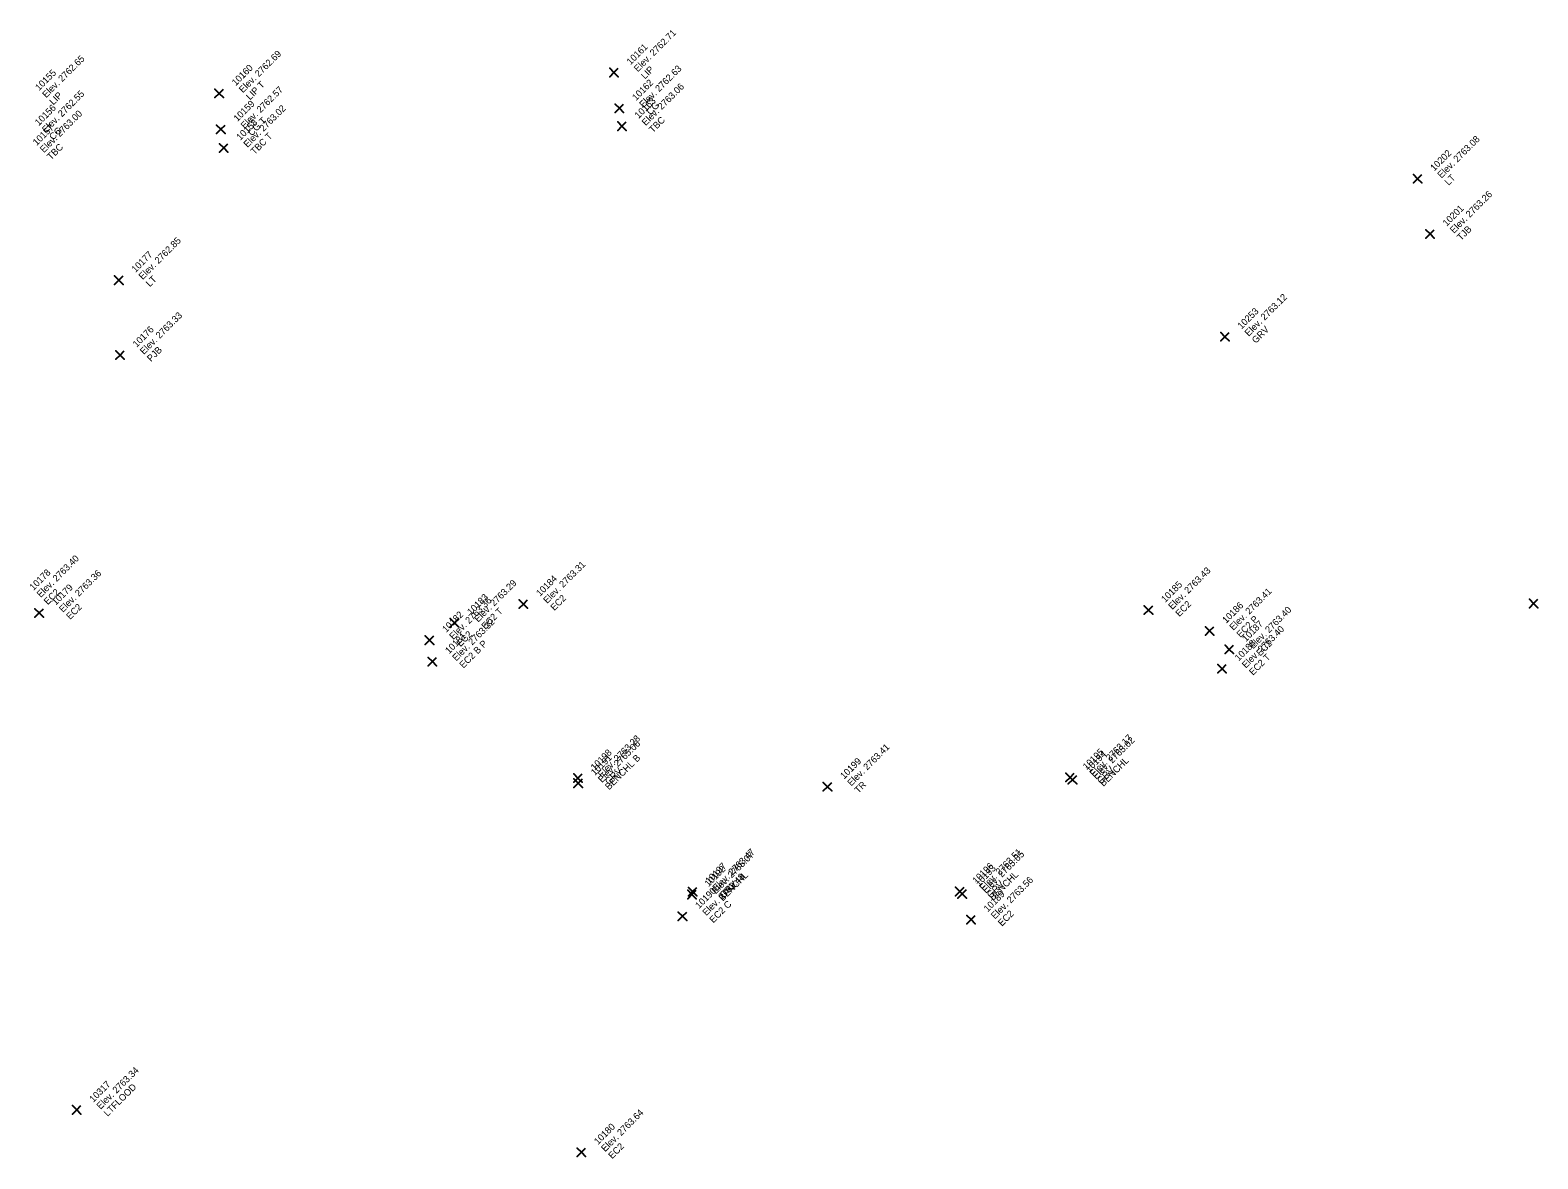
# Model space of a CAD drawing. Extents: x 2493999 to 2503109, y 700767 to 706646.
# Drawn here: x 2502380.8 to 2502434.5, y 701273 to 701313.3 of the extents above; entities that cross this region are included whole.
import ezdxf

# ---------------------------------------------------------------- set-up
doc = ezdxf.new("R2010")
doc.units = 0
doc.layers.add('ALG_CL_BLUE_Horiz', color=7, linetype='Continuous')
doc.layers.add('DES_SURFACE_Existing-Ground', color=7, linetype='Continuous')

msp = doc.modelspace()

# ---------------------------------------------------------------- linework, layer by layer
at = {"layer": 'ALG_CL_BLUE_Horiz'}
for points in [[(2502401.578, 701311.751), (2502401.428, 701311.901), (2502401.578, 701311.751), (2502401.428, 701311.601), (2502401.578, 701311.751), (2502401.728, 701311.601), (2502401.578, 701311.751), (2502401.728, 701311.901)], [(2502387.506, 701311.007), (2502387.356, 701311.157), (2502387.506, 701311.007), (2502387.356, 701310.857), (2502387.506, 701311.007), (2502387.656, 701310.857), (2502387.506, 701311.007), (2502387.656, 701311.157)], [(2502401.771, 701310.476), (2502401.621, 701310.626), (2502401.771, 701310.476), (2502401.621, 701310.326), (2502401.771, 701310.476), (2502401.921, 701310.326), (2502401.771, 701310.476), (2502401.921, 701310.626)], [(2502387.567, 701309.728), (2502387.417, 701309.878), (2502387.567, 701309.728), (2502387.417, 701309.578), (2502387.567, 701309.728), (2502387.717, 701309.578), (2502387.567, 701309.728), (2502387.717, 701309.878)], [(2502401.862, 701309.837), (2502401.712, 701309.987), (2502401.862, 701309.837), (2502401.712, 701309.687), (2502401.862, 701309.837), (2502402.012, 701309.687), (2502401.862, 701309.837), (2502402.012, 701309.987)], [(2502387.668, 701309.061), (2502387.518, 701309.211), (2502387.668, 701309.061), (2502387.518, 701308.911), (2502387.668, 701309.061), (2502387.818, 701308.911), (2502387.668, 701309.061), (2502387.818, 701309.211)], [(2502430.216, 701307.966), (2502430.066, 701308.116), (2502430.216, 701307.966), (2502430.066, 701307.816), (2502430.216, 701307.966), (2502430.366, 701307.816), (2502430.216, 701307.966), (2502430.366, 701308.116)], [(2502430.659, 701305.999), (2502430.509, 701306.149), (2502430.659, 701305.999), (2502430.509, 701305.849), (2502430.659, 701305.999), (2502430.809, 701305.849), (2502430.659, 701305.999), (2502430.809, 701306.149)], [(2502383.931, 701304.351), (2502383.781, 701304.501), (2502383.931, 701304.351), (2502383.781, 701304.201), (2502383.931, 701304.351), (2502384.081, 701304.201), (2502383.931, 701304.351), (2502384.081, 701304.501)], [(2502423.348, 701302.334), (2502423.198, 701302.484), (2502423.348, 701302.334), (2502423.198, 701302.184), (2502423.348, 701302.334), (2502423.498, 701302.184), (2502423.348, 701302.334), (2502423.498, 701302.484)], [(2502383.975, 701301.683), (2502383.825, 701301.833), (2502383.975, 701301.683), (2502383.825, 701301.533), (2502383.975, 701301.683), (2502384.125, 701301.533), (2502383.975, 701301.683), (2502384.125, 701301.833)], [(2502398.349, 701292.808), (2502398.199, 701292.958), (2502398.349, 701292.808), (2502398.199, 701292.658), (2502398.349, 701292.808), (2502398.499, 701292.658), (2502398.349, 701292.808), (2502398.499, 701292.958)], [(2502434.351, 701292.828), (2502434.201, 701292.978), (2502434.351, 701292.828), (2502434.201, 701292.678), (2502434.351, 701292.828), (2502434.501, 701292.678), (2502434.351, 701292.828), (2502434.501, 701292.978)], [(2502381.093, 701292.492), (2502380.943, 701292.642), (2502381.093, 701292.492), (2502380.943, 701292.342), (2502381.093, 701292.492), (2502381.243, 701292.342), (2502381.093, 701292.492), (2502381.243, 701292.642)], [(2502420.625, 701292.595), (2502420.475, 701292.745), (2502420.625, 701292.595), (2502420.475, 701292.445), (2502420.625, 701292.595), (2502420.775, 701292.445), (2502420.625, 701292.595), (2502420.775, 701292.745)], [(2502395.891, 701292.145), (2502395.741, 701292.295), (2502395.891, 701292.145), (2502395.741, 701291.995), (2502395.891, 701292.145), (2502396.041, 701291.995), (2502395.891, 701292.145), (2502396.041, 701292.295)], [(2502422.802, 701291.851), (2502422.652, 701292.001), (2502422.802, 701291.851), (2502422.652, 701291.701), (2502422.802, 701291.851), (2502422.952, 701291.701), (2502422.802, 701291.851), (2502422.952, 701292.001)], [(2502395.002, 701291.523), (2502394.852, 701291.673), (2502395.002, 701291.523), (2502394.852, 701291.373), (2502395.002, 701291.523), (2502395.152, 701291.373), (2502395.002, 701291.523), (2502395.152, 701291.673)], [(2502423.506, 701291.193), (2502423.356, 701291.343), (2502423.506, 701291.193), (2502423.356, 701291.043), (2502423.506, 701291.193), (2502423.656, 701291.043), (2502423.506, 701291.193), (2502423.656, 701291.343)], [(2502395.108, 701290.76), (2502394.958, 701290.91), (2502395.108, 701290.76), (2502394.958, 701290.61), (2502395.108, 701290.76), (2502395.258, 701290.61), (2502395.108, 701290.76), (2502395.258, 701290.91)], [(2502423.247, 701290.505), (2502423.097, 701290.655), (2502423.247, 701290.505), (2502423.097, 701290.355), (2502423.247, 701290.505), (2502423.397, 701290.355), (2502423.247, 701290.505), (2502423.397, 701290.655)], [(2502400.295, 701286.607), (2502400.145, 701286.757), (2502400.295, 701286.607), (2502400.145, 701286.457), (2502400.295, 701286.607), (2502400.445, 701286.457), (2502400.295, 701286.607), (2502400.445, 701286.757)], [(2502400.301, 701286.425), (2502400.151, 701286.575), (2502400.301, 701286.425), (2502400.151, 701286.275), (2502400.301, 701286.425), (2502400.451, 701286.275), (2502400.301, 701286.425), (2502400.451, 701286.575)], [(2502409.186, 701286.301), (2502409.036, 701286.451), (2502409.186, 701286.301), (2502409.036, 701286.151), (2502409.186, 701286.301), (2502409.336, 701286.151), (2502409.186, 701286.301), (2502409.336, 701286.451)], [(2502417.832, 701286.631), (2502417.682, 701286.781), (2502417.832, 701286.631), (2502417.682, 701286.481), (2502417.832, 701286.631), (2502417.982, 701286.481), (2502417.832, 701286.631), (2502417.982, 701286.781)], [(2502417.918, 701286.547), (2502417.768, 701286.697), (2502417.918, 701286.547), (2502417.768, 701286.397), (2502417.918, 701286.547), (2502418.068, 701286.397), (2502417.918, 701286.547), (2502418.068, 701286.697)], [(2502404.379, 701282.562), (2502404.229, 701282.712), (2502404.379, 701282.562), (2502404.229, 701282.412), (2502404.379, 701282.562), (2502404.529, 701282.412), (2502404.379, 701282.562), (2502404.529, 701282.712)], [(2502413.901, 701282.567), (2502413.751, 701282.717), (2502413.901, 701282.567), (2502413.751, 701282.417), (2502413.901, 701282.567), (2502414.051, 701282.417), (2502413.901, 701282.567), (2502414.051, 701282.717)], [(2502404.354, 701282.459), (2502404.204, 701282.609), (2502404.354, 701282.459), (2502404.204, 701282.309), (2502404.354, 701282.459), (2502404.504, 701282.309), (2502404.354, 701282.459), (2502404.504, 701282.609)], [(2502413.986, 701282.483), (2502413.836, 701282.633), (2502413.986, 701282.483), (2502413.836, 701282.333), (2502413.986, 701282.483), (2502414.136, 701282.333), (2502413.986, 701282.483), (2502414.136, 701282.633)], [(2502404.018, 701281.681), (2502403.868, 701281.831), (2502404.018, 701281.681), (2502403.868, 701281.531), (2502404.018, 701281.681), (2502404.168, 701281.531), (2502404.018, 701281.681), (2502404.168, 701281.831)], [(2502414.302, 701281.566), (2502414.152, 701281.716), (2502414.302, 701281.566), (2502414.152, 701281.416), (2502414.302, 701281.566), (2502414.452, 701281.416), (2502414.302, 701281.566), (2502414.452, 701281.716)], [(2502382.43, 701274.785), (2502382.28, 701274.935), (2502382.43, 701274.785), (2502382.28, 701274.635), (2502382.43, 701274.785), (2502382.58, 701274.635), (2502382.43, 701274.785), (2502382.58, 701274.935)], [(2502400.414, 701273.275), (2502400.264, 701273.425), (2502400.414, 701273.275), (2502400.264, 701273.125), (2502400.414, 701273.275), (2502400.564, 701273.125), (2502400.414, 701273.275), (2502400.564, 701273.425)]]:
    msp.add_lwpolyline(points, dxfattribs=at)

# ---------------------------------------------------------------- texts
at = {"layer": 'DES_SURFACE_Existing-Ground'}
for s, p in [('Elev. 2762.71', (2502402.427, 701311.751)), ('Elev. 2762.65', (2502381.346, 701310.83)), ('Elev. 2762.69', (2502388.355, 701311.007)), ('10161', (2502402.172, 701312.006)), ('10155', (2502381.091, 701311.085)), ('10160', (2502388.1, 701311.262)), ('Elev. 2762.63', (2502402.62, 701310.476)), ('LIP', (2502402.681, 701311.496)), ('Elev. 2762.57', (2502388.416, 701309.728)), ('LIP T', (2502388.609, 701310.752)), ('10162', (2502402.365, 701310.731)), ('Elev. 2763.06', (2502402.711, 701309.837)), ('10156', (2502381.081, 701309.837)), ('Elev. 2762.55', (2502381.336, 701309.582)), ('LIP', (2502381.6, 701310.575)), ('10159', (2502388.161, 701309.983)), ('10163', (2502402.456, 701310.092)), ('CG', (2502402.874, 701310.221)), ('Elev. 2763.00', (2502381.262, 701308.874)), ('10158', (2502388.262, 701309.316)), ('Elev. 2763.02', (2502388.517, 701309.061)), ('CG T', (2502388.67, 701309.473)), ('TBC', (2502402.965, 701309.582)), ('10157', (2502381.007, 701309.129)), ('CG', (2502381.59, 701309.327)), ('TBC T', (2502388.771, 701308.806)), ('TBC', (2502381.516, 701308.619)), ('Elev. 2763.08', (2502431.065, 701307.966)), ('10202', (2502430.81, 701308.221)), ('LT', (2502431.319, 701307.711)), ('Elev. 2763.26', (2502431.508, 701305.999)), ('10201', (2502431.253, 701306.254)), ('Elev. 2762.85', (2502384.78, 701304.351)), ('TJB', (2502431.762, 701305.744)), ('10177', (2502384.525, 701304.606)), ('LT', (2502385.034, 701304.096)), ('Elev. 2763.12', (2502424.197, 701302.334)), ('Elev. 2763.33', (2502384.824, 701301.683)), ('10253', (2502423.942, 701302.589)), ('10176', (2502384.569, 701301.938)), ('GRV', (2502424.451, 701302.079)), ('PJB', (2502385.078, 701301.428)), ('Elev. 2763.40', (2502381.147, 701293.023)), ('10178', (2502380.892, 701293.278)), ('Elev. 2763.36', (2502381.942, 701292.492)), ('Elev. 2763.31', (2502399.198, 701292.808)), ('Elev. 2763.43', (2502421.474, 701292.595)), ('10179', (2502381.687, 701292.747)), ('Elev. 2763.29', (2502396.74, 701292.145)), ('10184', (2502398.943, 701293.063)), ('10185', (2502421.219, 701292.85)), ('EC2', (2502381.401, 701292.768)), ('Elev. 2763.36', (2502395.851, 701291.523)), ('10183', (2502396.485, 701292.4)), ('EC2', (2502399.452, 701292.553)), ('EC2', (2502421.728, 701292.34)), ('10186', (2502423.396, 701292.106)), ('Elev. 2763.41', (2502423.651, 701291.851)), ('EC2', (2502382.196, 701292.237)), ('10182', (2502395.596, 701291.778)), ('EC2 T', (2502396.994, 701291.89)), ('EC2 P', (2502423.905, 701291.596)), ('Elev. 2763.40', (2502424.355, 701291.193)), ('Elev. 2763.32', (2502395.957, 701290.76)), ('EC2', (2502396.105, 701291.268)), ('Elev. 2763.40', (2502424.096, 701290.505)), ('10187', (2502424.1, 701291.448)), ('10181', (2502395.702, 701291.015)), ('EC2 B P', (2502396.211, 701290.505)), ('10188', (2502423.841, 701290.76)), ('EC2', (2502424.609, 701290.938)), ('EC2 T', (2502424.35, 701290.25)), ('Elev. 2763.28', (2502401.144, 701286.607)), ('Elev. 2763.17', (2502418.681, 701286.631)), ('Elev. 2765.02', (2502418.767, 701286.547)), ('10198', (2502400.889, 701286.862)), ('Elev. 2765.06', (2502401.15, 701286.425)), ('Elev. 2763.41', (2502410.035, 701286.301)), ('10195', (2502418.426, 701286.886)), ('10194', (2502418.512, 701286.802)), ('10191', (2502400.895, 701286.68)), ('BENCHL B', (2502401.404, 701286.17)), ('GRV', (2502401.398, 701286.352)), ('10199', (2502409.78, 701286.556)), ('GRV', (2502418.935, 701286.376)), ('BENCHL', (2502419.021, 701286.292)), ('TR', (2502410.289, 701286.046)), ('Elev. 2765.07', (2502405.203, 701282.459)), ('Elev. 2763.47', (2502405.228, 701282.562)), ('Elev. 2763.51', (2502414.75, 701282.567)), ('Elev. 2765.05', (2502414.835, 701282.483)), ('10192', (2502404.948, 701282.714)), ('10197', (2502404.973, 701282.817)), ('10196', (2502414.495, 701282.822)), ('10193', (2502414.58, 701282.738)), ('BENCHL', (2502415.089, 701282.228)), ('10190', (2502404.612, 701281.936)), ('Elev. 2763.48', (2502404.867, 701281.681)), ('BENCHL', (2502405.457, 701282.204)), ('GRV', (2502405.482, 701282.307)), ('GRV', (2502415.004, 701282.312)), ('Elev. 2763.56', (2502415.151, 701281.566)), ('EC2 C', (2502405.121, 701281.426)), ('10189', (2502414.896, 701281.821)), ('EC2', (2502415.405, 701281.311)), ('Elev. 2763.34', (2502383.279, 701274.785)), ('10317', (2502383.024, 701275.04)), ('LTFLOOD', (2502383.533, 701274.53)), ('Elev. 2763.64', (2502401.263, 701273.275)), ('10180', (2502401.008, 701273.53)), ('EC2', (2502401.517, 701273.02))]:
    msp.add_text(s, height=0.24, rotation=45, dxfattribs=at).set_placement(p)

doc.saveas('drawing.dxf')
